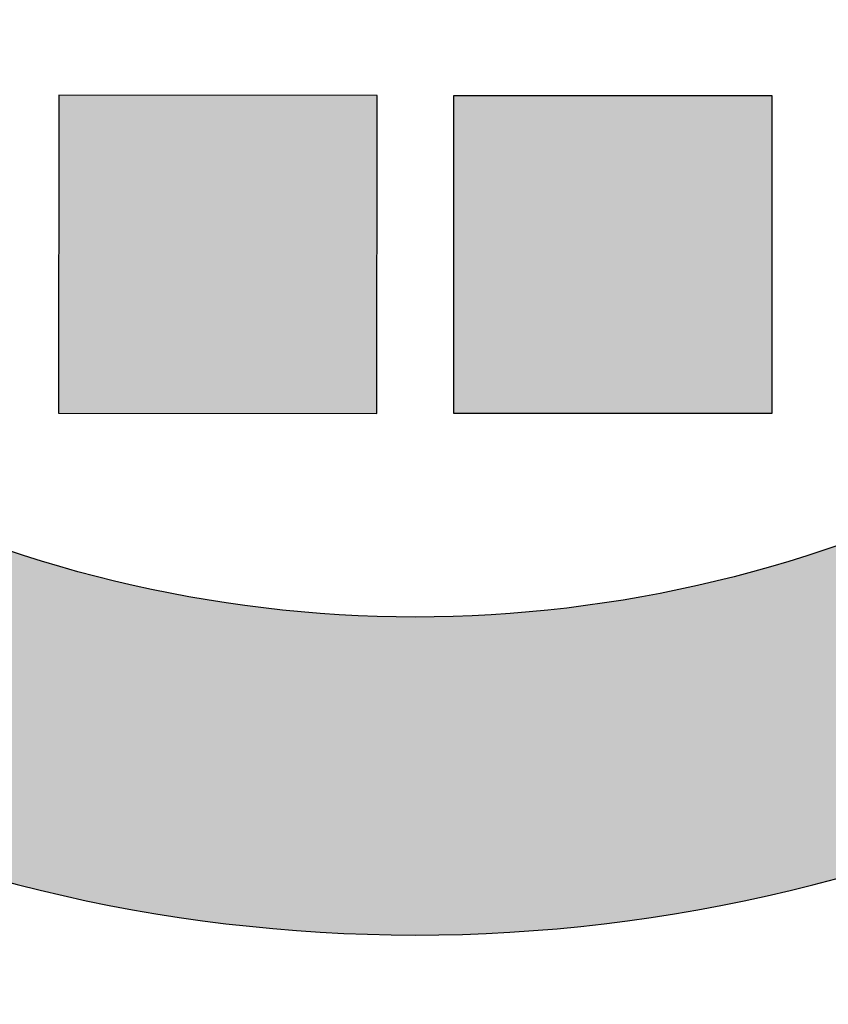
# Model space of a CAD drawing. Header units: millimetres. Extents: x -3873 to -97, y 912 to 4165.
# Tile 400 of 656: x -1670 to -1639, y 2677 to 2714. Entities that reach past the tile are written whole.
import ezdxf

# ---------------------------------------------------------------- set-up
doc = ezdxf.new("R2010")
doc.units = ezdxf.units.MM
doc.layers.add('pattern', color=7, linetype='Continuous', true_color=0x000000)

msp = doc.modelspace()

# ---------------------------------------------------------------- hatches: boundary and pattern name
at = {"layer": 'pattern'}
for points in [[(-1627.374, 2686.557), (-1625.959, 2687.297), (-1624.558, 2688.068), (-1623.172, 2688.868), (-1621.8, 2689.698), (-1620.445, 2690.556), (-1619.107, 2691.443), (-1617.787, 2692.358), (-1616.486, 2693.3), (-1615.205, 2694.269), (-1613.945, 2695.264), (-1612.706, 2696.284), (-1611.488, 2697.329), (-1610.294, 2698.398), (-1609.124, 2699.49), (-1607.977, 2700.605), (-1606.856, 2701.742), (-1605.178, 2703.519), (-1603.539, 2705.34), (-1601.942, 2707.203), (-1600.387, 2709.106), (-1598.877, 2711.049), (-1597.413, 2713.028), (-1595.996, 2715.044), (-1594.628, 2717.093), (-1593.309, 2719.175), (-1592.041, 2721.288), (-1590.824, 2723.429), (-1589.661, 2725.596), (-1588.551, 2727.789), (-1587.496, 2730.004), (-1586.495, 2732.24), (-1585.55, 2734.495), (-1591.943, 2751.184), (-1596.673, 2739), (-1597.507, 2737.01), (-1598.39, 2735.036), (-1599.322, 2733.08), (-1600.302, 2731.144), (-1601.329, 2729.23), (-1602.403, 2727.34), (-1603.522, 2725.475), (-1604.687, 2723.637), (-1605.895, 2721.827), (-1607.146, 2720.048), (-1608.439, 2718.3), (-1609.772, 2716.585), (-1611.144, 2714.904), (-1612.555, 2713.26), (-1614.001, 2711.652), (-1615.483, 2710.083), (-1616.431, 2709.122), (-1617.4, 2708.179), (-1618.39, 2707.256), (-1619.4, 2706.352), (-1620.428, 2705.469), (-1621.476, 2704.606), (-1622.542, 2703.765), (-1623.625, 2702.946), (-1624.725, 2702.15), (-1625.841, 2701.376), (-1626.972, 2700.626), (-1628.117, 2699.901), (-1629.277, 2699.199), (-1630.449, 2698.523), (-1631.634, 2697.871), (-1632.829, 2697.245), (-1634.103, 2696.618), (-1635.399, 2696.027), (-1636.715, 2695.473), (-1638.049, 2694.957), (-1639.401, 2694.479), (-1640.768, 2694.041), (-1642.148, 2693.643), (-1643.541, 2693.287), (-1644.943, 2692.971), (-1646.353, 2692.697), (-1647.77, 2692.466), (-1649.191, 2692.277), (-1650.614, 2692.129), (-1652.038, 2692.025), (-1653.461, 2691.962), (-1654.88, 2691.941), (-1656.3, 2691.963), (-1657.723, 2692.027), (-1659.146, 2692.133), (-1660.57, 2692.281), (-1661.99, 2692.471), (-1663.407, 2692.704), (-1664.817, 2692.979), (-1666.219, 2693.295), (-1667.611, 2693.653), (-1668.991, 2694.052), (-1670.357, 2694.491), (-1671.709, 2694.97), (-1673.043, 2695.487), (-1674.358, 2696.043), (-1675.653, 2696.635), (-1676.927, 2697.263), (-1678.122, 2697.889), (-1679.306, 2698.542), (-1680.478, 2699.219), (-1681.637, 2699.922), (-1682.782, 2700.648), (-1683.912, 2701.399), (-1685.028, 2702.173), (-1686.127, 2702.971), (-1687.209, 2703.791), (-1688.274, 2704.632), (-1689.321, 2705.496), (-1690.35, 2706.38), (-1691.358, 2707.285), (-1692.347, 2708.209), (-1693.316, 2709.152), (-1694.263, 2710.114), (-1695.744, 2711.684), (-1697.189, 2713.293), (-1698.598, 2714.939), (-1699.969, 2716.621), (-1701.301, 2718.336), (-1702.592, 2720.085), (-1703.842, 2721.866), (-1705.049, 2723.676), (-1706.212, 2725.515), (-1707.33, 2727.381), (-1708.402, 2729.272), (-1709.428, 2731.187), (-1710.406, 2733.124), (-1711.336, 2735.08), (-1712.218, 2737.055), (-1713.051, 2739.046), (-1717.77, 2751.234), (-1724.176, 2734.55), (-1723.233, 2732.294), (-1722.235, 2730.057), (-1721.181, 2727.841), (-1720.073, 2725.648), (-1718.911, 2723.479), (-1717.697, 2721.337), (-1716.43, 2719.224), (-1715.113, 2717.141), (-1713.746, 2715.09), (-1712.331, 2713.074), (-1710.868, 2711.093), (-1709.36, 2709.149), (-1707.807, 2707.245), (-1706.211, 2705.381), (-1704.574, 2703.559), (-1702.897, 2701.78), (-1701.776, 2700.642), (-1700.631, 2699.527), (-1699.461, 2698.433), (-1698.268, 2697.363), (-1697.052, 2696.317), (-1695.813, 2695.296), (-1694.553, 2694.3), (-1693.273, 2693.33), (-1691.973, 2692.387), (-1690.654, 2691.472), (-1689.316, 2690.584), (-1687.962, 2689.724), (-1686.591, 2688.893), (-1685.205, 2688.092), (-1683.805, 2687.32), (-1682.391, 2686.579), (-1680.802, 2685.795), (-1679.186, 2685.057), (-1677.545, 2684.364), (-1675.88, 2683.718), (-1674.195, 2683.121), (-1672.49, 2682.574), (-1670.768, 2682.076), (-1669.031, 2681.63), (-1667.282, 2681.235), (-1665.523, 2680.892), (-1663.756, 2680.602), (-1661.983, 2680.365), (-1660.208, 2680.18), (-1658.431, 2680.048), (-1656.656, 2679.968), (-1654.885, 2679.941), (-1653.114, 2679.967), (-1651.339, 2680.045), (-1649.562, 2680.176), (-1647.786, 2680.359), (-1646.014, 2680.595), (-1644.246, 2680.884), (-1642.487, 2681.225), (-1640.737, 2681.619), (-1639, 2682.064), (-1637.278, 2682.56), (-1635.573, 2683.106), (-1633.887, 2683.702), (-1632.222, 2684.346), (-1630.58, 2685.037), (-1628.963, 2685.775)], [(-1656.33, 2699.616), (-1656.32, 2711.616), (-1668.32, 2711.626), (-1668.33, 2699.626)], [(-1653.424, 2699.615), (-1653.425, 2711.615), (-1641.425, 2711.616), (-1641.424, 2699.616)]]:
    msp.add_hatch(color=256, dxfattribs=at).paths.add_polyline_path(points, flags=0)

# ---------------------------------------------------------------- linework, layer by layer
for points in [[(-1656.33, 2699.616), (-1656.32, 2711.616), (-1668.32, 2711.626), (-1668.33, 2699.626)], [(-1653.424, 2699.615), (-1653.425, 2711.615), (-1641.425, 2711.616), (-1641.424, 2699.616)]]:
    msp.add_lwpolyline(points, close=True, dxfattribs=at)
for centre, radius, start, end in [((-1654.615, 2908.207), 250.09, 231.42557, 269.50659), ((-1654.975, 2908.207), 262.09, 270.42785, 304.55926), ((-1654.832, 2740.466), 60.525, 242.91426, 269.95007), ((-1654.89, 2740.466), 60.525, 270.00467, 297.04048)]:
    msp.add_arc(centre, radius, start, end, dxfattribs=at)
at = {"layer": 'pattern', "extrusion": (0, 0, -1)}
for centre, radius, start, end in [((1654.975, 2908.207), 250.09, 231.47083, 269.55184), ((1654.832, 2740.466), 48.525, 270.0567, 297.0857), ((1654.89, 2740.466), 48.525, 242.9595, 269.9886), ((1654.615, 2908.207), 262.09, 270.47311, 304.60452)]:
    msp.add_arc(centre, radius, start, end, dxfattribs=at)

doc.saveas('drawing.dxf')
